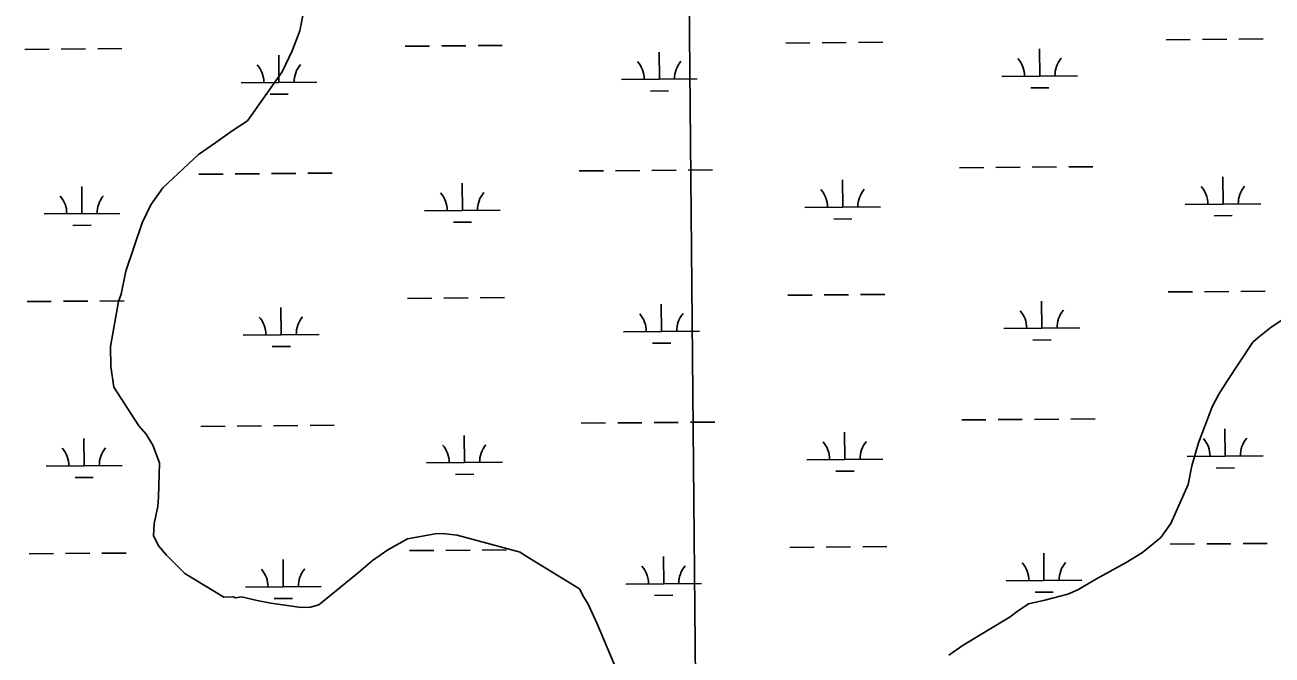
# Model space of a CAD drawing. Extents: x 3568792 to 3606828, y 529143 to 554785.
# Drawn here: x 3596576 to 3598222, y 535450 to 536281 of the extents above; entities that cross this region are included whole.
import ezdxf

# ---------------------------------------------------------------- set-up
doc = ezdxf.new("R2010")
doc.units = 0
for name, color, linetype in [('V-GRID-MAJR', 7, 'Continuous'), ('V-ROAD-CNTR', 7, 'Continuous'), ('V-SITE-VEGE', 7, 'Continuous'), ('V-WETL-SWMP', 7, 'Continuous')]:
    doc.layers.add(name, color=color, linetype=linetype)

msp = doc.modelspace()

# ---------------------------------------------------------------- linework, layer by layer
at = {"layer": 'V-GRID-MAJR'}
msp.add_spline([(3597467, 534753.9), (3597414.1, 540812.8), (3597361.2, 546873.5), (3597308.3, 552934.3), (3597308.3, 552936.3)], degree=3, dxfattribs=at)
at = {"layer": 'V-ROAD-CNTR'}
msp.add_arc((3595383.9, 541505.2), 6898.7, 293.00693, 300.13307, dxfattribs=at)
at = {"layer": 'V-SITE-VEGE'}
for p, q in [((3596948.7, 536321.3), (3596939.2, 536273)), ((3596939.2, 536273), (3596929, 536246.6)), ((3596929, 536246.6), (3596916, 536218.8)), ((3596916, 536218.8), (3596869.9, 536154.3)), ((3596849.7, 536141.3), (3596828.2, 536125.6)), ((3596869.9, 536154.3), (3596849.7, 536141.3)), ((3596828.2, 536125.6), (3596805.3, 536109.8)), ((3596805.3, 536109.8), (3596758.5, 536065.9)), ((3596758.5, 536065.9), (3596742.7, 536043.4)), ((3596742.7, 536043.4), (3596731.1, 536019.8)), ((3596731.1, 536019.8), (3596709.6, 535956)), ((3596709.6, 535956), (3596703.6, 535925.6)), ((3596699.8, 535915.9), (3596689.2, 535856.5)), ((3596703.6, 535925.6), (3596699.8, 535915.9)), ((3598220.6, 535882.3), (3598251.6, 535902.4)), ((3598203.2, 535868.1), (3598220.6, 535882.3)), ((3598162.3, 535810.6), (3598196.5, 535862.4)), ((3598196.5, 535862.4), (3598203.2, 535868.1)), ((3596689.2, 535856.5), (3596689.9, 535830.5)), ((3596689.9, 535830.5), (3596693.5, 535803.1)), ((3598151.8, 535793.8), (3598162.3, 535810.6)), ((3596693.5, 535803.1), (3596726.6, 535751.9)), ((3598142.7, 535777.1), (3598151.8, 535793.8)), ((3598124.9, 535729.8), (3598142.7, 535777.1)), ((3596726.6, 535751.9), (3596736.5, 535741.2)), ((3596736.5, 535741.2), (3596745.2, 535726.4)), ((3598116.2, 535699.4), (3598124.9, 535729.8)), ((3596745.2, 535726.4), (3596754.1, 535703.3)), ((3596754.1, 535703.3), (3596752.7, 535657.9)), ((3598111.4, 535674.5), (3598116.2, 535699.4)), ((3598088.2, 535623.1), (3598111.4, 535674.5)), ((3596752.7, 535657.9), (3596751.7, 535645.5)), ((3596751.7, 535645.5), (3596746.8, 535623.4)), ((3596746.8, 535623.4), (3596745.9, 535606.9)), ((3598075, 535604.8), (3598088.2, 535623.1)), ((3596745.9, 535606.9), (3596753.2, 535593.4)), ((3597055.4, 535588.6), (3597081.1, 535603.1)), ((3597081.1, 535603.1), (3597117.9, 535609.6)), ((3597117.9, 535609.6), (3597127.5, 535609.9)), ((3597127.5, 535609.9), (3597146.8, 535607.7)), ((3597146.8, 535607.7), (3597229.8, 535585.5)), ((3598050.9, 535584.9), (3598075, 535604.8)), ((3596753.2, 535593.4), (3596763.2, 535581.4)), ((3596763.2, 535581.4), (3596787.2, 535557.4)), ((3597035.2, 535574.3), (3597055.4, 535588.6)), ((3597229.8, 535585.5), (3597235.5, 535581.5)), ((3597235.5, 535581.5), (3597308.2, 535537)), ((3598029.3, 535571.9), (3598050.9, 535584.9)), ((3597016.5, 535558.6), (3597035.2, 535574.3)), ((3597990.1, 535550.2), (3598029.3, 535571.9)), ((3596787.2, 535557.4), (3596838.9, 535525.9)), ((3596964.2, 535515.9), (3597016.5, 535558.6)), ((3597965.8, 535535.7), (3597990.1, 535550.2)), ((3597308.2, 535537), (3597314, 535526.2)), ((3597952.3, 535529.8), (3597965.8, 535535.7)), ((3596838.9, 535525.9), (3596851.3, 535526.3)), ((3596851.3, 535526.3), (3596854.1, 535525)), ((3596854.1, 535525), (3596862.3, 535526.6)), ((3596862.3, 535526.6), (3596883, 535521.7)), ((3596883, 535521.7), (3596900.9, 535518.1)), ((3596900.9, 535518.1), (3596940.9, 535512.4)), ((3596953.3, 535512.8), (3596964.2, 535515.9)), ((3597314, 535526.2), (3597319.7, 535516.7)), ((3597319.7, 535516.7), (3597331.5, 535491)), ((3597885.7, 535507.3), (3597900.5, 535517.3)), ((3597900.5, 535517.3), (3597922.3, 535522.1)), ((3597922.3, 535522.1), (3597952.3, 535529.8)), ((3596940.9, 535512.4), (3596953.3, 535512.8)), ((3597814.2, 535462.6), (3597876.3, 535500.1)), ((3597876.3, 535500.1), (3597885.7, 535507.3)), ((3597331.5, 535491), (3597358, 535428.6)), ((3597795.4, 535449.7), (3597814.2, 535462.6))]:
    msp.add_line(p, q, dxfattribs=at)
at = {"layer": 'V-WETL-SWMP'}
for p, q in [((3597580.2, 536257), (3597612.2, 536257.3)), ((3597628.2, 536257.4), (3597660.2, 536257.7)), ((3597676.2, 536257.8), (3597708.2, 536258.1)), ((3598082.1, 536261.2), (3598114.1, 536261.5)), ((3598130.1, 536261.6), (3598162.1, 536261.9)), ((3598178.1, 536262), (3598210.1, 536262.3)), ((3596576.4, 536248.5), (3596608.4, 536248.8)), ((3596624.4, 536248.9), (3596656.4, 536249.2)), ((3596672.4, 536249.3), (3596704.4, 536249.6)), ((3596911.6, 536204.9), (3596911.3, 536240.9)), ((3597078.3, 536252.8), (3597110.3, 536253)), ((3597126.3, 536253.2), (3597158.3, 536253.4)), ((3597174.3, 536253.6), (3597206.3, 536253.8)), ((3597413.5, 536209.2), (3597413.2, 536245.1)), ((3597915.4, 536213.4), (3597915.1, 536249.4)), ((3597363.5, 536208.7), (3597463.5, 536209.6)), ((3597865.4, 536213), (3597965.4, 536213.8)), ((3596861.7, 536204.5), (3596961.6, 536205.3)), ((3596899.8, 536189.4), (3596923.8, 536189.6)), ((3597401.7, 536193.6), (3597425.7, 536193.8)), ((3597903.6, 536197.9), (3597927.6, 536198.1)), ((3597809.6, 536092.4), (3597841.6, 536092.7)), ((3597857.6, 536092.8), (3597889.6, 536093.1)), ((3597905.6, 536093.2), (3597937.6, 536093.5)), ((3597953.6, 536093.6), (3597985.6, 536093.9)), ((3596805.8, 536083.9), (3596837.8, 536084.2)), ((3596853.8, 536084.4), (3596885.8, 536084.6)), ((3596901.8, 536084.8), (3596933.8, 536085)), ((3596949.8, 536085.2), (3596981.8, 536085.4)), ((3597307.7, 536088.2), (3597339.7, 536088.5)), ((3597355.7, 536088.6), (3597387.7, 536088.9)), ((3597403.7, 536089), (3597435.7, 536089.3)), ((3597451.7, 536089.4), (3597483.7, 536089.7)), ((3597655.4, 536040.4), (3597655.1, 536076.4)), ((3598157.3, 536044.6), (3598157, 536080.6)), ((3596651.7, 536031.9), (3596651.4, 536067.9)), ((3597153.6, 536036.1), (3597153.3, 536072.1)), ((3598107.3, 536044.2), (3598207.3, 536045)), ((3596601.7, 536031.5), (3596701.7, 536032.3)), ((3597103.6, 536035.7), (3597203.6, 536036.6)), ((3597605.4, 536040), (3597705.4, 536040.8)), ((3597643.6, 536024.8), (3597667.6, 536025)), ((3598145.5, 536029.1), (3598169.5, 536029.3)), ((3596639.8, 536016.4), (3596663.8, 536016.6)), ((3597141.7, 536020.6), (3597165.7, 536020.8)), ((3598084.9, 535928.6), (3598116.9, 535928.8)), ((3598132.9, 535929), (3598164.9, 535929.2)), ((3598180.9, 535929.4), (3598212.9, 535929.6)), ((3596579.2, 535915.9), (3596611.2, 535916.1)), ((3596627.2, 535916.3), (3596659.2, 535916.5)), ((3596675.2, 535916.7), (3596707.2, 535916.9)), ((3597081.1, 535920.1), (3597113.1, 535920.4)), ((3597129.1, 535920.5), (3597161.1, 535920.8)), ((3597177.1, 535920.9), (3597209.1, 535921.2)), ((3597416.3, 535876.5), (3597416, 535912.5)), ((3597583, 535924.3), (3597615, 535924.6)), ((3597631, 535924.7), (3597663, 535925)), ((3597679, 535925.1), (3597711, 535925.4)), ((3597918.2, 535880.7), (3597917.9, 535916.7)), ((3596914.5, 535872.3), (3596914.2, 535908.3)), ((3597366.3, 535876.1), (3597466.3, 535876.9)), ((3597868.2, 535880.3), (3597968.2, 535881.1)), ((3596864.5, 535871.8), (3596964.5, 535872.7)), ((3597404.5, 535861), (3597428.5, 535861.2)), ((3597906.4, 535865.2), (3597930.4, 535865.4)), ((3596902.6, 535856.7), (3596926.6, 535856.9)), ((3597956.4, 535761), (3597988.4, 535761.2)), ((3596808.6, 535751.3), (3596840.6, 535751.6)), ((3596856.6, 535751.7), (3596888.6, 535752)), ((3596904.6, 535752.1), (3596936.6, 535752.4)), ((3596952.6, 535752.5), (3596984.6, 535752.8)), ((3597310.5, 535755.5), (3597342.5, 535755.8)), ((3597358.5, 535755.9), (3597390.5, 535756.2)), ((3597406.5, 535756.3), (3597438.5, 535756.6)), ((3597454.5, 535756.7), (3597486.5, 535757)), ((3597812.4, 535759.8), (3597844.4, 535760)), ((3597860.4, 535760.2), (3597892.4, 535760.4)), ((3597908.4, 535760.6), (3597940.4, 535760.8)), ((3598160.1, 535711.9), (3598159.8, 535747.9)), ((3596654.5, 535699.2), (3596654.2, 535735.2)), ((3597156.4, 535703.5), (3597156.1, 535739.5)), ((3597658.3, 535707.7), (3597657.9, 535743.7)), ((3598110.1, 535711.5), (3598210.1, 535712.4)), ((3596604.5, 535698.8), (3596704.5, 535699.7)), ((3597106.4, 535703.1), (3597206.4, 535703.9)), ((3597608.3, 535707.3), (3597708.2, 535708.1)), ((3598148.3, 535696.4), (3598172.3, 535696.6)), ((3596642.6, 535683.7), (3596666.6, 535683.9)), ((3597144.5, 535687.9), (3597168.5, 535688.1)), ((3597646.4, 535692.2), (3597670.4, 535692.4)), ((3598183.7, 535596.7), (3598215.7, 535597)), ((3596582, 535583.2), (3596614, 535583.5)), ((3596630, 535583.6), (3596662, 535583.9)), ((3596678, 535584), (3596710, 535584.3)), ((3597083.9, 535587.4), (3597115.9, 535587.7)), ((3597131.9, 535587.8), (3597163.9, 535588.1)), ((3597179.9, 535588.2), (3597211.9, 535588.5)), ((3597585.8, 535591.7), (3597617.8, 535591.9)), ((3597633.8, 535592.1), (3597665.8, 535592.3)), ((3597681.8, 535592.5), (3597713.8, 535592.7)), ((3597921, 535548.1), (3597920.7, 535584.1)), ((3598087.7, 535595.9), (3598119.7, 535596.2)), ((3598135.7, 535596.3), (3598167.7, 535596.6)), ((3596917.3, 535539.6), (3596917, 535575.6)), ((3597419.2, 535543.8), (3597418.8, 535579.8)), ((3597871, 535547.6), (3597971, 535548.5)), ((3596867.3, 535539.2), (3596967.3, 535540)), ((3597369.2, 535543.4), (3597469.2, 535544.2)), ((3597909.2, 535532.5), (3597933.2, 535532.7)), ((3596905.4, 535524.1), (3596929.4, 535524.3)), ((3597407.3, 535528.3), (3597431.3, 535528.5))]:
    msp.add_line(p, q, dxfattribs=at)
for centre, start, end in [((3596856.4, 536204.9), 359.7115, 41.2552), ((3596966.9, 536205.9), 139.7115, 181.2552), ((3597358.3, 536209.2), 359.7115, 41.2552), ((3597468.8, 536210.1), 139.7115, 181.2552), ((3597860.2, 536213.4), 359.7115, 41.2552), ((3597970.7, 536214.3), 139.7115, 181.2552), ((3597098.3, 536036.1), 359.7115, 41.2552), ((3597208.8, 536037.1), 139.7115, 181.2552), ((3597600.2, 536040.4), 359.7115, 41.2552), ((3597710.7, 536041.3), 139.7115, 181.2552), ((3598102.1, 536044.6), 359.7115, 41.2552), ((3598212.6, 536045.5), 139.7115, 181.2552), ((3596596.4, 536031.9), 359.7115, 41.2552), ((3596706.9, 536032.8), 139.7115, 181.2552), ((3596859.2, 535872.3), 359.7115, 41.2552), ((3596969.7, 535873.2), 139.7115, 181.2552), ((3597361.1, 535876.5), 359.7115, 41.2552), ((3597471.6, 535877.4), 139.7115, 181.2552), ((3597863, 535880.7), 359.7115, 41.2552), ((3597973.5, 535881.7), 139.7115, 181.2552), ((3597603, 535707.7), 359.7115, 41.2552), ((3597713.5, 535708.7), 139.7115, 181.2552), ((3598104.9, 535712), 359.7115, 41.2552), ((3598215.4, 535712.9), 139.7115, 181.2552), ((3596599.2, 535699.3), 359.7115, 41.2552), ((3596709.7, 535700.2), 139.7115, 181.2552), ((3597101.1, 535703.5), 359.7115, 41.2552), ((3597211.6, 535704.4), 139.7115, 181.2552), ((3597363.9, 535543.8), 359.7115, 41.2552), ((3597474.4, 535544.8), 139.7115, 181.2552), ((3597865.8, 535548.1), 359.7115, 41.2552), ((3597976.3, 535549), 139.7115, 181.2552), ((3596862, 535539.6), 359.7115, 41.2552), ((3596972.5, 535540.5), 139.7115, 181.2552)]:
    msp.add_arc(centre, 35.2, start, end, dxfattribs=at)

doc.saveas('drawing.dxf')
